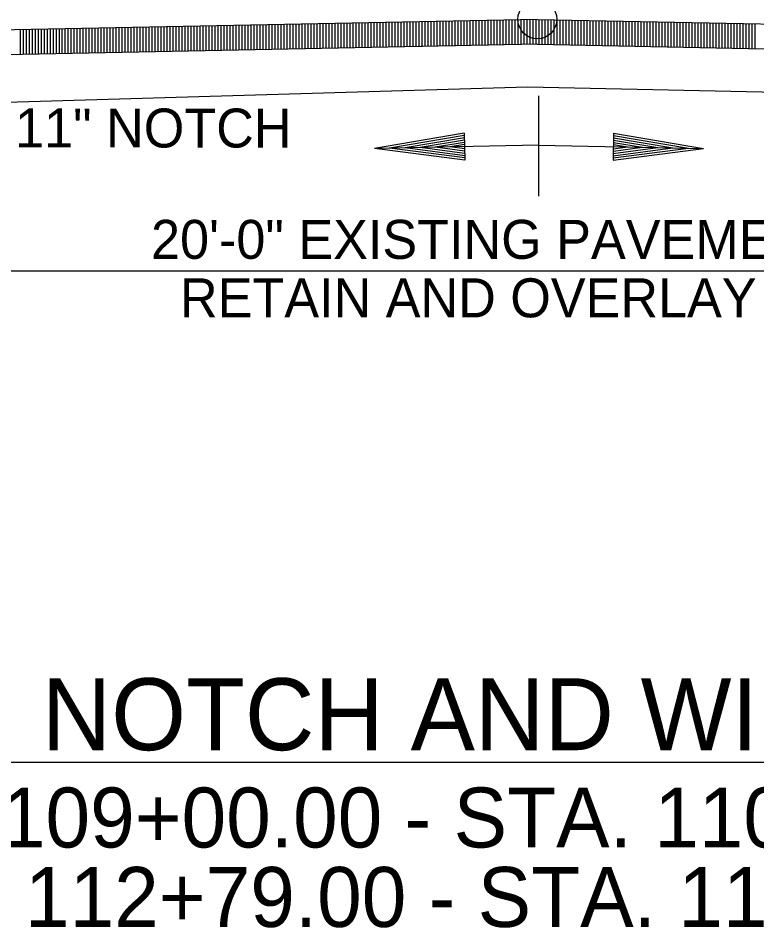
# Model space of a CAD drawing. Extents: x 1373719 to 1374161, y 379835 to 380167.
# Drawn here: x 1373776.01 to 1373788.32, y 380098.88 to 380114.05 of the extents above; entities that cross this region are included whole.
import ezdxf

# ---------------------------------------------------------------- set-up
doc = ezdxf.new("R2010")
doc.units = 0
for name, color, linetype in [('ACHM Surface', 7, 'Continuous'), ('GREEN_TXT', 7, 'Continuous'), ('T_Drafting', 7, 'Continuous')]:
    doc.layers.add(name, color=color, linetype=linetype)

msp = doc.modelspace()

# ---------------------------------------------------------------- linework, layer by layer
for q in [(1373773.664, 380113.81), (1373795.66, 380113.81)]:
    msp.add_line((1373784.662, 380114.03), q)
for points in [[(1373784.665, 380113.614), (1373774.689, 380113.414), (1373773.721, 380113.395), (1373771.631, 380113.312), (1373769.664, 380113.233)], [(1373784.659, 380113.614), (1373794.689, 380113.413), (1373795.603, 380113.395), (1373797.747, 380113.31), (1373799.665, 380113.237)]]:
    msp.add_lwpolyline(points)
at = {"layer": 'ACHM Surface'}
for p, q in [((1373778.443, 380113.489), (1373778.443, 380113.906)), ((1373778.493, 380113.49), (1373778.493, 380113.907)), ((1373778.543, 380113.491), (1373778.543, 380113.908)), ((1373778.593, 380113.492), (1373778.593, 380113.909)), ((1373778.643, 380113.493), (1373778.643, 380113.91)), ((1373778.693, 380113.494), (1373778.693, 380113.911)), ((1373778.743, 380113.495), (1373778.743, 380113.912)), ((1373778.793, 380113.496), (1373778.793, 380113.913)), ((1373778.843, 380113.497), (1373778.843, 380113.914)), ((1373778.893, 380113.498), (1373778.893, 380113.915)), ((1373778.943, 380113.499), (1373778.943, 380113.916)), ((1373778.993, 380113.5), (1373778.993, 380113.917)), ((1373779.043, 380113.501), (1373779.043, 380113.918)), ((1373779.093, 380113.502), (1373779.093, 380113.919)), ((1373779.143, 380113.503), (1373779.143, 380113.92)), ((1373779.193, 380113.504), (1373779.193, 380113.921)), ((1373779.243, 380113.505), (1373779.243, 380113.922)), ((1373779.293, 380113.506), (1373779.293, 380113.923)), ((1373779.343, 380113.507), (1373779.343, 380113.924)), ((1373779.393, 380113.508), (1373779.393, 380113.925)), ((1373779.443, 380113.509), (1373779.443, 380113.926)), ((1373779.493, 380113.51), (1373779.493, 380113.927)), ((1373779.543, 380113.511), (1373779.543, 380113.928)), ((1373779.593, 380113.512), (1373779.593, 380113.929)), ((1373779.643, 380113.513), (1373779.643, 380113.93)), ((1373779.693, 380113.514), (1373779.693, 380113.931)), ((1373779.743, 380113.515), (1373779.743, 380113.932)), ((1373779.793, 380113.516), (1373779.793, 380113.933)), ((1373779.843, 380113.517), (1373779.843, 380113.934)), ((1373779.893, 380113.518), (1373779.893, 380113.935)), ((1373779.943, 380113.519), (1373779.943, 380113.936)), ((1373779.993, 380113.52), (1373779.993, 380113.937)), ((1373780.043, 380113.521), (1373780.043, 380113.938)), ((1373780.093, 380113.522), (1373780.093, 380113.939)), ((1373780.143, 380113.523), (1373780.143, 380113.94)), ((1373780.193, 380113.524), (1373780.193, 380113.941)), ((1373780.243, 380113.525), (1373780.243, 380113.942)), ((1373780.293, 380113.526), (1373780.293, 380113.943)), ((1373780.343, 380113.527), (1373780.343, 380113.944)), ((1373780.393, 380113.528), (1373780.393, 380113.945)), ((1373780.443, 380113.529), (1373780.443, 380113.946)), ((1373780.493, 380113.53), (1373780.493, 380113.947)), ((1373780.543, 380113.531), (1373780.543, 380113.948)), ((1373780.593, 380113.532), (1373780.593, 380113.949)), ((1373780.643, 380113.533), (1373780.643, 380113.95)), ((1373780.693, 380113.534), (1373780.693, 380113.951)), ((1373780.743, 380113.535), (1373780.743, 380113.952)), ((1373780.793, 380113.536), (1373780.793, 380113.953)), ((1373780.843, 380113.537), (1373780.843, 380113.954)), ((1373780.893, 380113.538), (1373780.893, 380113.955)), ((1373780.943, 380113.539), (1373780.943, 380113.956)), ((1373780.993, 380113.54), (1373780.993, 380113.957)), ((1373781.043, 380113.541), (1373781.043, 380113.958)), ((1373781.093, 380113.542), (1373781.093, 380113.959)), ((1373781.143, 380113.543), (1373781.143, 380113.96)), ((1373781.193, 380113.544), (1373781.193, 380113.961)), ((1373781.243, 380113.545), (1373781.243, 380113.962)), ((1373781.293, 380113.546), (1373781.293, 380113.963)), ((1373781.343, 380113.547), (1373781.343, 380113.964)), ((1373781.393, 380113.548), (1373781.393, 380113.965)), ((1373781.443, 380113.549), (1373781.443, 380113.966)), ((1373781.493, 380113.55), (1373781.493, 380113.967)), ((1373781.543, 380113.551), (1373781.543, 380113.968)), ((1373781.593, 380113.552), (1373781.593, 380113.969)), ((1373781.643, 380113.553), (1373781.643, 380113.97)), ((1373781.693, 380113.554), (1373781.693, 380113.971)), ((1373781.743, 380113.555), (1373781.743, 380113.972)), ((1373781.793, 380113.556), (1373781.793, 380113.973)), ((1373781.843, 380113.557), (1373781.843, 380113.974)), ((1373781.893, 380113.558), (1373781.893, 380113.975)), ((1373781.943, 380113.559), (1373781.943, 380113.976)), ((1373781.993, 380113.56), (1373781.993, 380113.977)), ((1373782.043, 380113.561), (1373782.043, 380113.978)), ((1373782.093, 380113.562), (1373782.093, 380113.979)), ((1373782.143, 380113.563), (1373782.143, 380113.98)), ((1373782.193, 380113.564), (1373782.193, 380113.981)), ((1373782.243, 380113.565), (1373782.243, 380113.982)), ((1373782.293, 380113.566), (1373782.293, 380113.983)), ((1373782.343, 380113.567), (1373782.343, 380113.984)), ((1373782.393, 380113.568), (1373782.393, 380113.985)), ((1373782.443, 380113.569), (1373782.443, 380113.986)), ((1373782.493, 380113.57), (1373782.493, 380113.987)), ((1373782.543, 380113.571), (1373782.543, 380113.988)), ((1373782.593, 380113.572), (1373782.593, 380113.989)), ((1373782.643, 380113.573), (1373782.643, 380113.99)), ((1373782.693, 380113.574), (1373782.693, 380113.991)), ((1373782.743, 380113.575), (1373782.743, 380113.992)), ((1373782.793, 380113.576), (1373782.793, 380113.993)), ((1373782.843, 380113.577), (1373782.843, 380113.994)), ((1373782.893, 380113.578), (1373782.893, 380113.995)), ((1373782.943, 380113.579), (1373782.943, 380113.996)), ((1373782.993, 380113.58), (1373782.993, 380113.997)), ((1373783.043, 380113.581), (1373783.043, 380113.998)), ((1373783.093, 380113.582), (1373783.093, 380113.999)), ((1373783.143, 380113.583), (1373783.143, 380114)), ((1373783.193, 380113.584), (1373783.193, 380114.001)), ((1373783.243, 380113.585), (1373783.243, 380114.002)), ((1373783.293, 380113.586), (1373783.293, 380114.003)), ((1373783.343, 380113.587), (1373783.343, 380114.004)), ((1373783.393, 380113.588), (1373783.393, 380114.005)), ((1373783.443, 380113.589), (1373783.443, 380114.006)), ((1373783.493, 380113.59), (1373783.493, 380114.007)), ((1373783.543, 380113.591), (1373783.543, 380114.008)), ((1373783.593, 380113.592), (1373783.593, 380114.009)), ((1373783.643, 380113.593), (1373783.643, 380114.01)), ((1373783.693, 380113.594), (1373783.693, 380114.011)), ((1373783.743, 380113.595), (1373783.743, 380114.012)), ((1373783.793, 380113.596), (1373783.793, 380114.013)), ((1373783.843, 380113.597), (1373783.843, 380114.014)), ((1373783.893, 380113.598), (1373783.893, 380114.015)), ((1373783.943, 380113.599), (1373783.943, 380114.016)), ((1373783.993, 380113.6), (1373783.993, 380114.017)), ((1373784.043, 380113.601), (1373784.043, 380114.018)), ((1373784.093, 380113.602), (1373784.093, 380114.019)), ((1373784.143, 380113.603), (1373784.143, 380114.02)), ((1373784.193, 380113.604), (1373784.193, 380114.021)), ((1373784.243, 380113.605), (1373784.243, 380114.022)), ((1373784.293, 380113.606), (1373784.293, 380114.023)), ((1373784.343, 380113.607), (1373784.343, 380114.024)), ((1373784.393, 380113.608), (1373784.393, 380114.025)), ((1373784.443, 380113.609), (1373784.443, 380114.026)), ((1373784.493, 380113.61), (1373784.493, 380114.027)), ((1373784.543, 380113.611), (1373784.543, 380114.028)), ((1373784.593, 380113.612), (1373784.593, 380114.029)), ((1373784.643, 380113.613), (1373784.643, 380114.03)), ((1373784.693, 380113.613), (1373784.693, 380114.03)), ((1373784.743, 380113.612), (1373784.743, 380114.029)), ((1373784.793, 380113.611), (1373784.793, 380114.028)), ((1373784.843, 380113.61), (1373784.843, 380114.027)), ((1373784.893, 380113.609), (1373784.893, 380114.026)), ((1373784.943, 380113.608), (1373784.943, 380114.025)), ((1373784.993, 380113.607), (1373784.993, 380114.024)), ((1373785.043, 380113.606), (1373785.043, 380114.023)), ((1373785.093, 380113.605), (1373785.093, 380114.022)), ((1373785.143, 380113.604), (1373785.143, 380114.021)), ((1373785.193, 380113.603), (1373785.193, 380114.02)), ((1373785.243, 380113.602), (1373785.243, 380114.019)), ((1373785.293, 380113.601), (1373785.293, 380114.018)), ((1373785.343, 380113.6), (1373785.343, 380114.017)), ((1373785.393, 380113.599), (1373785.393, 380114.016)), ((1373785.443, 380113.598), (1373785.443, 380114.015)), ((1373785.493, 380113.597), (1373785.493, 380114.014)), ((1373785.543, 380113.596), (1373785.543, 380114.013)), ((1373785.593, 380113.595), (1373785.593, 380114.012)), ((1373785.643, 380113.594), (1373785.643, 380114.011)), ((1373785.693, 380113.593), (1373785.693, 380114.01)), ((1373785.743, 380113.592), (1373785.743, 380114.009)), ((1373785.793, 380113.591), (1373785.793, 380114.008)), ((1373785.843, 380113.59), (1373785.843, 380114.007)), ((1373785.893, 380113.589), (1373785.893, 380114.006)), ((1373785.943, 380113.588), (1373785.943, 380114.005)), ((1373785.993, 380113.587), (1373785.993, 380114.004)), ((1373786.043, 380113.586), (1373786.043, 380114.003)), ((1373786.093, 380113.585), (1373786.093, 380114.002)), ((1373786.143, 380113.584), (1373786.143, 380114.001)), ((1373786.193, 380113.583), (1373786.193, 380114)), ((1373786.243, 380113.582), (1373786.243, 380113.999)), ((1373786.293, 380113.581), (1373786.293, 380113.998)), ((1373786.343, 380113.58), (1373786.343, 380113.997)), ((1373786.393, 380113.579), (1373786.393, 380113.996)), ((1373786.443, 380113.578), (1373786.443, 380113.995)), ((1373786.493, 380113.577), (1373786.493, 380113.994)), ((1373786.543, 380113.576), (1373786.543, 380113.993)), ((1373786.593, 380113.575), (1373786.593, 380113.992)), ((1373786.643, 380113.574), (1373786.643, 380113.991)), ((1373786.693, 380113.573), (1373786.693, 380113.99)), ((1373786.743, 380113.572), (1373786.743, 380113.989)), ((1373786.793, 380113.571), (1373786.793, 380113.988)), ((1373786.843, 380113.57), (1373786.843, 380113.987)), ((1373786.893, 380113.569), (1373786.893, 380113.986)), ((1373786.943, 380113.568), (1373786.943, 380113.985)), ((1373786.993, 380113.567), (1373786.993, 380113.984)), ((1373787.043, 380113.566), (1373787.043, 380113.983)), ((1373787.093, 380113.565), (1373787.093, 380113.982)), ((1373787.143, 380113.564), (1373787.143, 380113.981)), ((1373787.193, 380113.563), (1373787.193, 380113.98)), ((1373787.243, 380113.562), (1373787.243, 380113.979)), ((1373787.293, 380113.561), (1373787.293, 380113.978)), ((1373787.343, 380113.56), (1373787.343, 380113.977)), ((1373787.393, 380113.559), (1373787.393, 380113.976)), ((1373787.443, 380113.558), (1373787.443, 380113.975)), ((1373787.493, 380113.557), (1373787.493, 380113.974)), ((1373787.543, 380113.556), (1373787.543, 380113.973)), ((1373787.593, 380113.555), (1373787.593, 380113.972)), ((1373787.643, 380113.554), (1373787.643, 380113.971)), ((1373787.693, 380113.553), (1373787.693, 380113.97)), ((1373787.743, 380113.552), (1373787.743, 380113.969)), ((1373787.793, 380113.551), (1373787.793, 380113.968)), ((1373787.843, 380113.55), (1373787.843, 380113.967)), ((1373787.893, 380113.549), (1373787.893, 380113.966)), ((1373787.943, 380113.548), (1373787.943, 380113.965)), ((1373787.993, 380113.547), (1373787.993, 380113.964)), ((1373788.043, 380113.546), (1373788.043, 380113.963)), ((1373788.093, 380113.545), (1373788.093, 380113.962)), ((1373788.143, 380113.544), (1373788.143, 380113.961)), ((1373788.193, 380113.543), (1373788.193, 380113.96)), ((1373788.243, 380113.542), (1373788.243, 380113.959)), ((1373788.293, 380113.541), (1373788.293, 380113.958)), ((1373776.043, 380113.441), (1373776.043, 380113.858)), ((1373776.093, 380113.442), (1373776.093, 380113.859)), ((1373776.143, 380113.443), (1373776.143, 380113.86)), ((1373776.193, 380113.444), (1373776.193, 380113.861)), ((1373776.243, 380113.445), (1373776.243, 380113.862)), ((1373776.293, 380113.446), (1373776.293, 380113.863)), ((1373776.343, 380113.447), (1373776.343, 380113.864)), ((1373776.393, 380113.448), (1373776.393, 380113.865)), ((1373776.443, 380113.449), (1373776.443, 380113.866)), ((1373776.493, 380113.45), (1373776.493, 380113.867)), ((1373776.543, 380113.451), (1373776.543, 380113.868)), ((1373776.593, 380113.452), (1373776.593, 380113.869)), ((1373776.643, 380113.453), (1373776.643, 380113.87)), ((1373776.693, 380113.454), (1373776.693, 380113.871)), ((1373776.743, 380113.455), (1373776.743, 380113.872)), ((1373776.793, 380113.456), (1373776.793, 380113.873)), ((1373776.843, 380113.457), (1373776.843, 380113.874)), ((1373776.893, 380113.458), (1373776.893, 380113.875)), ((1373776.943, 380113.459), (1373776.943, 380113.876)), ((1373776.993, 380113.46), (1373776.993, 380113.877)), ((1373777.043, 380113.461), (1373777.043, 380113.878)), ((1373777.093, 380113.462), (1373777.093, 380113.879)), ((1373777.143, 380113.463), (1373777.143, 380113.88)), ((1373777.193, 380113.464), (1373777.193, 380113.881)), ((1373777.243, 380113.465), (1373777.243, 380113.882)), ((1373777.293, 380113.466), (1373777.293, 380113.883)), ((1373777.343, 380113.467), (1373777.343, 380113.884)), ((1373777.393, 380113.468), (1373777.393, 380113.885)), ((1373777.443, 380113.469), (1373777.443, 380113.886)), ((1373777.493, 380113.47), (1373777.493, 380113.887)), ((1373777.543, 380113.471), (1373777.543, 380113.888)), ((1373777.593, 380113.472), (1373777.593, 380113.889)), ((1373777.643, 380113.473), (1373777.643, 380113.89)), ((1373777.693, 380113.474), (1373777.693, 380113.891)), ((1373777.743, 380113.475), (1373777.743, 380113.892)), ((1373777.793, 380113.476), (1373777.793, 380113.893)), ((1373777.843, 380113.477), (1373777.843, 380113.894)), ((1373777.893, 380113.478), (1373777.893, 380113.895)), ((1373777.943, 380113.479), (1373777.943, 380113.896)), ((1373777.993, 380113.48), (1373777.993, 380113.897)), ((1373778.043, 380113.481), (1373778.043, 380113.898)), ((1373778.093, 380113.482), (1373778.093, 380113.899)), ((1373778.143, 380113.483), (1373778.143, 380113.9)), ((1373778.193, 380113.484), (1373778.193, 380113.901)), ((1373778.243, 380113.485), (1373778.243, 380113.902)), ((1373778.293, 380113.486), (1373778.293, 380113.903)), ((1373778.343, 380113.487), (1373778.343, 380113.904)), ((1373778.393, 380113.488), (1373778.393, 380113.905))]:
    msp.add_line(p, q, dxfattribs=at)
at = {"layer": 'GREEN_TXT'}
for p, q in [((1373784.689, 380111.081), (1373784.689, 380112.754)), ((1373783.443, 380112.132), (1373781.948, 380111.878)), ((1373783.444, 380112.094), (1373782.198, 380111.883)), ((1373783.443, 380112.132), (1373783.452, 380111.682)), ((1373785.934, 380112.132), (1373785.926, 380111.682)), ((1373785.934, 380112.132), (1373787.43, 380111.878)), ((1373785.934, 380112.094), (1373787.179, 380111.883)), ((1373783.445, 380112.055), (1373782.456, 380111.888)), ((1373783.446, 380112.018), (1373782.707, 380111.893)), ((1373783.446, 380111.979), (1373782.96, 380111.897)), ((1373783.447, 380111.941), (1373783.211, 380111.902)), ((1373785.931, 380111.979), (1373786.417, 380111.897)), ((1373785.931, 380111.941), (1373786.167, 380111.902)), ((1373785.932, 380112.018), (1373786.671, 380111.893)), ((1373785.933, 380112.055), (1373786.921, 380111.888)), ((1373784.689, 380111.931), (1373781.948, 380111.878)), ((1373783.452, 380111.682), (1373781.948, 380111.878)), ((1373783.451, 380111.719), (1373782.198, 380111.883)), ((1373783.451, 380111.757), (1373782.456, 380111.888)), ((1373783.45, 380111.794), (1373782.707, 380111.893)), ((1373783.449, 380111.833), (1373782.96, 380111.897)), ((1373783.448, 380111.871), (1373783.211, 380111.902)), ((1373784.689, 380111.931), (1373787.43, 380111.878)), ((1373785.926, 380111.719), (1373787.179, 380111.883)), ((1373785.926, 380111.682), (1373787.43, 380111.878)), ((1373785.927, 380111.757), (1373786.921, 380111.888)), ((1373785.928, 380111.794), (1373786.671, 380111.893)), ((1373785.929, 380111.871), (1373786.167, 380111.902)), ((1373785.929, 380111.833), (1373786.417, 380111.897)), ((1373794.689, 380109.832), (1373774.689, 380109.832)), ((1373759.662, 380101.641), (1373809.617, 380101.641))]:
    msp.add_line(p, q, dxfattribs=at)
msp.add_circle((1373784.662, 380114.03), 0.325, dxfattribs=at)
at = {"layer": 'T_Drafting'}
msp.add_lwpolyline([(1373727.631, 380106.564), (1373744.177, 380106.487), (1373763.094, 380108.654), (1373773.229, 380112.614), (1373774.67, 380112.615), (1373784.496, 380112.903), (1373794.672, 380112.689), (1373796.247, 380112.615), (1373805.332, 380110.353), (1373813.633, 380112.909), (1373828.561, 380113.95), (1373844.667, 380113.95)], dxfattribs=at)

# ---------------------------------------------------------------- texts
at = {"layer": 'GREEN_TXT'}
msp.add_text('11" NOTCH', height=0.65, rotation=359.98, dxfattribs=at).set_placement((1373775.956, 380111.894))
for s, height, p in [('20\'-0" EXISTING PAVEMENT', 0.65, (1373778.222, 380110.036)), ('  RETAIN AND OVERLAY', 0.65, (1373778.222, 380109.061)), ('HWY. 115 TWO LANE NOTCH AND WIDEN OPEN SHOULDER', 1.2, (1373759.814, 380101.841)), ('STA. 109+00.00 - STA. 110+50.00', 1, (1373772.375, 380100.218)), ('STA. 112+79.00 - STA. 115+00.00', 1, (1373772.776, 380098.893))]:
    msp.add_text(s, height=height, dxfattribs=at).set_placement(p)

doc.saveas('drawing.dxf')
